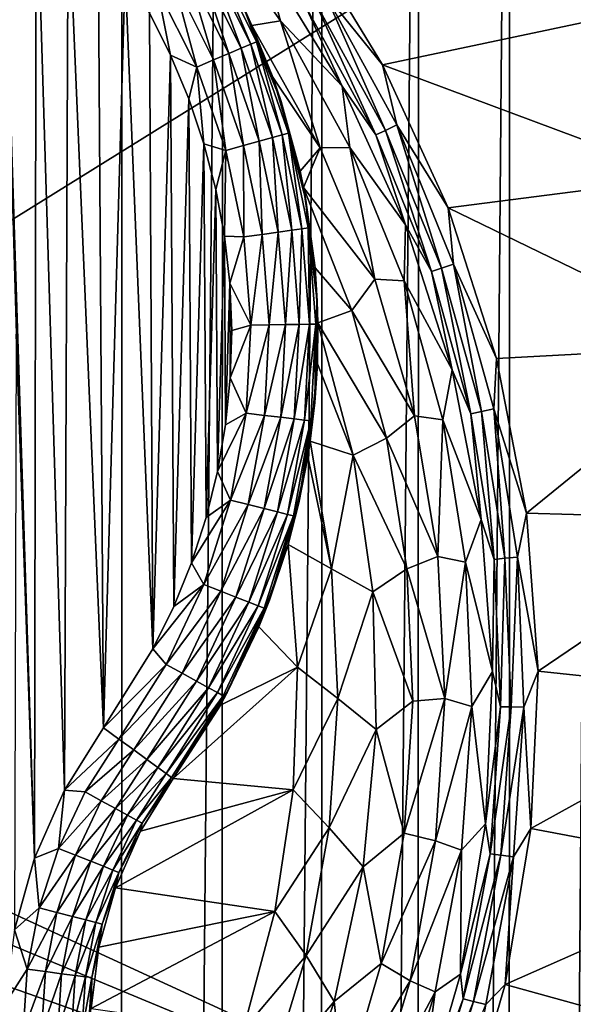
# Model space of a CAD drawing. Header units: metres. Extents: x -205 to 205, y -104 to 104.
# Tile 554 of 656: x -77.59 to -71.17, y 40.39 to 51.81. Entities that reach past the tile are written whole.
import ezdxf

# ---------------------------------------------------------------- set-up
doc = ezdxf.new("R2010")
doc.units = ezdxf.units.M
doc.layers.add('solid_01_2-CONSUMER_EHM_BOX_SW0001', color=7, linetype='CONTINUOUS')

msp = doc.modelspace()

# ---------------------------------------------------------------- linework, layer by layer
at = {"layer": 'solid_01_2-CONSUMER_EHM_BOX_SW0001'}
for points in [[(-200.010849, -74.958488), (-200.010773, 75.041512), (-0.010778, 75.04142)], [(-0.010849, -74.95858), (-200.010849, -74.958488), (-0.010778, 75.04142)], [(-91.959076, 42.820488, 75), (-76.402473, 63.637558, 75), (-185.602478, 63.645401, 75)], [(-91.959076, 42.820488, 75), (-91.220596, 42.545918, 75), (-76.402473, 63.637558, 75)], [(-91.220596, 42.545918, 75), (-90.529961, 42.169308, 75), (-76.402473, 63.637558, 75)], [(-90.529961, 42.169308, 75), (-89.900307, 41.698193, 75), (-76.402473, 63.637558, 75)], [(-89.900307, 41.698193, 75), (-89.343697, 41.141418, 75), (-76.402473, 63.637558, 75)], [(-89.343697, 41.141418, 75), (-88.872765, 40.511635, 75), (-76.402473, 63.637558, 75)], [(-88.872765, 40.511635, 75), (-88.496353, 39.820889, 75), (-76.402473, 63.637558, 75)], [(-88.496353, 39.820889, 75), (-88.221992, 39.082336, 75), (-76.402473, 63.637558, 75)], [(-88.221992, 39.082336, 75), (-88.056404, 38.315208, 75), (-76.402473, 63.637558, 75)], [(-88.056404, 38.315208, 75), (-88.001671, 37.540459, 75), (-76.402473, 63.637558, 75)], [(-88.001671, 37.540459, 75), (-76.416145, -63.561199, 75), (-76.402473, 63.637558, 75)], [(-76.416145, -63.561199, 75), (-75.237, 63.561695, 75), (-76.402473, 63.637558, 75)], [(-76.416145, -63.561199, 75), (-75.250656, -63.485584, 75), (-75.237, 63.561695, 75)], [(-75.250656, -63.485584, 75), (-74.082008, 63.333099, 75), (-75.237, 63.561695, 75)], [(-75.250656, -63.485584, 75), (-74.095612, -63.257236, 75), (-74.082008, 63.333099, 75)], [(-74.095612, -63.257236, 75), (-72.963776, 62.954468, 75), (-74.082008, 63.333099, 75)], [(-74.095612, -63.257236, 75), (-72.977303, -62.878845, 75), (-72.963776, 62.954468, 75)], [(-72.977303, -62.878845, 75), (-71.906097, 62.433506, 75), (-72.963776, 62.954468, 75)], [(-72.977303, -62.878845, 75), (-71.91951, -62.358109, 75), (-71.906097, 62.433506, 75)], [(-71.91951, -62.358109, 75), (-70.92572, 61.778858, 75), (-71.906097, 62.433506, 75)], [(-71.91951, -62.358109, 75), (-70.938995, -61.703674, 75), (-70.92572, 61.778858, 75)], [(-93.403549, 48.638783, 72), (-93.402618, 61.638783, 72), (-76.402618, 61.637558, 72)], [(-92.09169, 48.560181, 72), (-93.403549, 48.638783, 72), (-76.402618, 61.637558, 72)], [(-90.799141, 48.325825, 72), (-92.09169, 48.560181, 72), (-76.402618, 61.637558, 72)], [(-89.54319, 47.938854, 72), (-90.799141, 48.325825, 72), (-76.402618, 61.637558, 72)], [(-88.342354, 47.404858, 72), (-89.54319, 47.938854, 72), (-76.402618, 61.637558, 72)], [(-87.214264, 46.731796, 72), (-88.342354, 47.404858, 72), (-76.402618, 61.637558, 72)], [(-87.214264, 46.731796, 72), (-76.402618, 61.637558, 72), (-86.174004, 45.928665, 72)], [(-76.402618, 61.637558, 72), (-75.4561, 61.573204, 72), (-86.174004, 45.928665, 72)], [(-75.4561, 61.573204, 72), (-74.527603, 61.381626, 72), (-86.174004, 45.928665, 72)], [(-74.527603, 61.381626, 72), (-73.632462, 61.065891, 72), (-86.174004, 45.928665, 72)], [(-73.632462, 61.065891, 72), (-72.789238, 60.632545, 72), (-86.174004, 45.928665, 72)], [(-72.789238, 60.632545, 72), (-72.011803, 60.088829, 72), (-86.174004, 45.928665, 72)], [(-86.174004, 45.928665, 69.5), (-86.174004, 45.928665, 72), (-72.011803, 60.088829, 72)], [(-81.273361, 50.828602, 65.447258), (-86.174004, 45.928665, 69.5), (-72.011803, 60.088829, 72)], [(-81.273361, 50.828602, 65.447258), (-72.011803, 60.088829, 72), (-72.231377, 59.869289, 69)], [(-81.273361, 50.828602, 65.447258), (-72.231377, 59.869289, 69), (-71.694603, 59.345398, 69)], [(-86.650719, 44.391434, 63.120499), (-71.694603, 59.345398, 69), (-71.170792, 58.808552, 69)], [(-86.650719, 44.391434, 63.120499), (-81.273361, 50.828602, 65.447258), (-71.694603, 59.345398, 69)], [(-69.403122, 54.637058, 72), (-85.113419, 44.867928, 72), (-70.951218, 59.028091, 72)], [(-70.951218, 59.028091, 69), (-70.951218, 59.028091, 72), (-85.113419, 44.867928, 72)], [(-70.951218, 59.028091, 69), (-85.113419, 44.867928, 72), (-71.170792, 58.808552, 69)], [(-86.650719, 44.391434, 63.120499), (-71.170792, 58.808552, 69), (-80.26696, 49.713688, 65.42598)], [(-80.26696, 49.713688, 65.42598), (-71.170792, 58.808552, 69), (-85.113419, 44.867928, 72)], [(-69.403122, 54.637058, 72), (-69.404343, 37.637058, 72), (-85.113419, 44.867928, 72)], [(-77.416122, 42.085011, 13.5), (-77.397919, 53.640293, 13.5), (-77.799751, 54.014717, 13.5)], [(-77.63002, 48.160316, 13.5), (-77.416122, 42.085011, 13.5), (-77.799751, 54.014717, 13.5)], [(-77.416122, 42.085011, 13.5), (-77.068367, 42.872551, 13.5), (-77.397919, 53.640293, 13.5)], [(-77.068367, 42.872551, 13.5), (-77.023621, 53.23835, 13.5), (-77.397919, 53.640293, 13.5)], [(-77.068367, 42.872551, 13.5), (-76.616188, 43.595764, 13.5), (-77.023621, 53.23835, 13.5)], [(-76.616188, 43.595764, 13.5), (-76.678734, 52.810913, 13.5), (-77.023621, 53.23835, 13.5)], [(-75.526726, 53.163712, 2.474663), (-75.102898, 52.173203, 2.763489), (-74.89444, 51.740433, 2.82563)], [(-74.562675, 51.796684, 2.474663), (-75.526726, 53.163712, 2.474663), (-74.89444, 51.740433, 2.82563)], [(-74.770515, 52.548668, 2.071429), (-75.526726, 53.163712, 2.474663), (-74.562675, 51.796684, 2.474663)], [(-76.616188, 43.595764, 13.5), (-76.364998, 52.360153, 13.5), (-76.678734, 52.810913, 13.5)], [(-73.378784, 51.286385, 1.571667), (-74.335938, 52.854023, 1.571667), (-74.048157, 52.117226, 1.656628)], [(-70.651291, 51.861023, 1.571667), (-74.335938, 52.854023, 1.571667), (-73.378784, 51.286385, 1.571667)], [(-74.908218, 51.524414, 12.933442), (-75.341759, 52.556446, 12.721874), (-75.405617, 52.519207, 12.933489)], [(-75.341759, 52.556446, 12.721874), (-74.840126, 51.553146, 12.721825), (-74.993507, 51.95369, 12.5)], [(-74.908218, 51.524414, 12.933442), (-74.840126, 51.553146, 12.721825), (-75.341759, 52.556446, 12.721874)], [(-73.849327, 51.039528, 2.071429), (-74.770515, 52.548668, 2.071429), (-74.562675, 51.796684, 2.474663)], [(-74.278084, 51.97398, 1.911131), (-74.770515, 52.548668, 2.071429), (-73.849327, 51.039528, 2.071429)], [(-75.508575, 52.459164, 13.123322), (-75.645485, 52.379326, 13.281837), (-75.164032, 51.416466, 13.281806)], [(-75.405617, 52.519207, 12.933489), (-75.508575, 52.459164, 13.123322), (-75.018028, 51.478077, 13.123282)], [(-75.018028, 51.478077, 13.123282), (-75.508575, 52.459164, 13.123322), (-75.164032, 51.416466, 13.281806)], [(-74.908218, 51.524414, 12.933442), (-75.405617, 52.519207, 12.933489), (-75.018028, 51.478077, 13.123282)], [(-76.616188, 43.595764, 13.5), (-76.041534, 44.512245, 13.5), (-76.364998, 52.360153, 13.5)], [(-76.041534, 44.512245, 13.5), (-76.084, 51.888348, 13.5), (-76.364998, 52.360153, 13.5)], [(-75.645485, 52.379326, 13.281837), (-75.809448, 52.283703, 13.401071), (-75.338905, 51.342674, 13.401049)], [(-75.164032, 51.416466, 13.281806), (-75.645485, 52.379326, 13.281837), (-75.338905, 51.342674, 13.401049)], [(-75.809448, 52.283703, 13.401071), (-75.992233, 52.177109, 13.47503), (-75.533852, 51.260414, 13.475019)], [(-75.338905, 51.342674, 13.401049), (-75.809448, 52.283703, 13.401071), (-75.533852, 51.260414, 13.475019)], [(-75.992233, 52.177109, 13.47503), (-76.084, 51.888348, 13.5), (-75.83712, 51.397831, 13.5)], [(-75.533852, 51.260414, 13.475019), (-75.992233, 52.177109, 13.47503), (-75.83712, 51.397831, 13.5)], [(-74.993507, 51.95369, 12.5), (-74.89444, 51.740433, 2.82563), (-75.102898, 52.173203, 2.763489)], [(-74.173248, 52.039295, 1.771182), (-73.346031, 50.525463, 1.771182), (-74.048157, 52.117226, 1.656628)], [(-73.378784, 51.286385, 1.571667), (-74.048157, 52.117226, 1.656628), (-73.212883, 50.588642, 1.656628)], [(-73.346031, 50.525463, 1.771182), (-73.212883, 50.588642, 1.656628), (-74.048157, 52.117226, 1.656628)], [(-74.278084, 51.97398, 1.911131), (-73.457626, 50.472507, 1.911131), (-74.173248, 52.039295, 1.771182)], [(-74.278084, 51.97398, 1.911131), (-73.849327, 51.039528, 2.071429), (-73.457626, 50.472507, 1.911131)], [(-73.457626, 50.472507, 1.911131), (-73.346031, 50.525463, 1.771182), (-74.173248, 52.039295, 1.771182)], [(-76.041534, 44.512245, 13.5), (-75.83712, 51.397831, 13.5), (-76.084, 51.888348, 13.5)], [(-74.993507, 51.95369, 12.5), (-74.555397, 50.859749, 12.5), (-74.89444, 51.740433, 2.82563)], [(-74.840126, 51.553146, 12.721825), (-74.555397, 50.859749, 12.5), (-74.993507, 51.95369, 12.5)], [(-70.651291, 51.861023, 1.571667), (-73.378784, 51.286385, 1.571667), (-69.877991, 49.979111, 1.571667)], [(-74.562675, 51.796684, 2.474663), (-74.89444, 51.740433, 2.82563), (-74.10408, 50.32449, 2.826262)], [(-74.10408, 50.32449, 2.826262), (-74.89444, 51.740433, 2.82563), (-74.652657, 51.143082, 2.916096)], [(-74.555397, 50.859749, 12.5), (-74.652657, 51.143082, 2.916096), (-74.89444, 51.740433, 2.82563)], [(-73.760551, 50.32877, 2.474663), (-74.562675, 51.796684, 2.474663), (-74.10408, 50.32449, 2.826262)], [(-73.849327, 51.039528, 2.071429), (-74.562675, 51.796684, 2.474663), (-73.760551, 50.32877, 2.474663)], [(-74.908218, 51.524414, 12.933442), (-75.018028, 51.478077, 13.123282), (-74.657394, 50.442162, 13.123242)], [(-74.542557, 50.474022, 12.933396), (-74.840126, 51.553146, 12.721825), (-74.908218, 51.524414, 12.933442)], [(-74.542557, 50.474022, 12.933396), (-74.908218, 51.524414, 12.933442), (-74.657394, 50.442162, 13.123242)], [(-74.840126, 51.553146, 12.721825), (-74.471352, 50.493778, 12.721775), (-74.555397, 50.859749, 12.5)], [(-74.542557, 50.474022, 12.933396), (-74.471352, 50.493778, 12.721775), (-74.840126, 51.553146, 12.721825)], [(-76.041534, 44.512245, 13.5), (-75.801552, 45.002808, 13.5), (-75.83712, 51.397831, 13.5)], [(-75.801552, 45.002808, 13.5), (-75.625565, 50.890995, 13.5), (-75.83712, 51.397831, 13.5)], [(-75.533852, 51.260414, 13.475019), (-75.83712, 51.397831, 13.5), (-75.625565, 50.890995, 13.5)], [(-75.164032, 51.416466, 13.281806), (-75.338905, 51.342674, 13.401049), (-74.992981, 50.349049, 13.401027)], [(-75.018028, 51.478077, 13.123282), (-75.164032, 51.416466, 13.281806), (-74.810089, 50.399792, 13.281775)], [(-74.810089, 50.399792, 13.281775), (-75.164032, 51.416466, 13.281806), (-74.992981, 50.349049, 13.401027)], [(-74.657394, 50.442162, 13.123242), (-75.018028, 51.478077, 13.123282), (-74.810089, 50.399792, 13.281775)], [(-75.338905, 51.342674, 13.401049), (-75.533852, 51.260414, 13.475019), (-75.196869, 50.29248, 13.475007)], [(-74.992981, 50.349049, 13.401027), (-75.338905, 51.342674, 13.401049), (-75.196869, 50.29248, 13.475007)], [(-72.619102, 49.626202, 1.571667), (-73.378784, 51.286385, 1.571667), (-73.212883, 50.588642, 1.656628)], [(-69.877991, 49.979111, 1.571667), (-73.378784, 51.286385, 1.571667), (-72.619102, 49.626202, 1.571667)], [(-75.533852, 51.260414, 13.475019), (-75.625565, 50.890995, 13.5), (-75.450401, 50.370319, 13.5)], [(-75.196869, 50.29248, 13.475007), (-75.533852, 51.260414, 13.475019), (-75.450401, 50.370319, 13.5)], [(-74.10408, 50.32449, 2.826262), (-74.652657, 51.143082, 2.916096), (-74.335312, 50.050682, 3.084428)], [(-74.555397, 50.859749, 12.5), (-74.335312, 50.050682, 3.084428), (-74.652657, 51.143082, 2.916096)], [(-73.113312, 49.431931, 2.071429), (-73.849327, 51.039528, 2.071429), (-73.760551, 50.32877, 2.474663)], [(-73.457626, 50.472507, 1.911131), (-73.849327, 51.039528, 2.071429), (-73.113312, 49.431931, 2.071429)], [(-75.801552, 45.002808, 13.5), (-75.595955, 45.51112, 13.5), (-75.625565, 50.890995, 13.5)], [(-75.595955, 45.51112, 13.5), (-75.450401, 50.370319, 13.5), (-75.625565, 50.890995, 13.5)], [(-74.555397, 50.859749, 12.5), (-74.268257, 49.716858, 12.5), (-74.335312, 50.050682, 3.084428)], [(-74.471352, 50.493778, 12.721775), (-74.268257, 49.716858, 12.5), (-74.555397, 50.859749, 12.5)], [(-74.314682, 49.385399, 12.933351), (-74.471352, 50.493778, 12.721775), (-74.542557, 50.474022, 12.933396)], [(-74.471352, 50.493778, 12.721775), (-74.241539, 49.395855, 12.721725), (-74.268257, 49.716858, 12.5)], [(-74.314682, 49.385399, 12.933351), (-74.241539, 49.395855, 12.721725), (-74.471352, 50.493778, 12.721775)], [(-73.457626, 50.472507, 1.911131), (-72.813477, 48.887379, 1.911131), (-73.346031, 50.525463, 1.771182)], [(-73.346031, 50.525463, 1.771182), (-72.696579, 48.92728, 1.771182), (-73.212883, 50.588642, 1.656628)], [(-72.813477, 48.887379, 1.911131), (-72.696579, 48.92728, 1.771182), (-73.346031, 50.525463, 1.771182)], [(-72.619102, 49.626202, 1.571667), (-73.212883, 50.588642, 1.656628), (-72.557106, 48.974888, 1.656628)], [(-72.696579, 48.92728, 1.771182), (-72.557106, 48.974888, 1.656628), (-73.212883, 50.588642, 1.656628)], [(-75.595955, 45.51112, 13.5), (-75.426445, 46.033989, 13.5), (-75.450401, 50.370319, 13.5)], [(-75.426445, 46.033989, 13.5), (-75.312538, 49.83844, 13.5), (-75.450401, 50.370319, 13.5)], [(-75.196869, 50.29248, 13.475007), (-75.450401, 50.370319, 13.5), (-75.312538, 49.83844, 13.5)], [(-74.810089, 50.399792, 13.281775), (-74.992981, 50.349049, 13.401027), (-74.77739, 49.319248, 13.401004)], [(-74.657394, 50.442162, 13.123242), (-74.810089, 50.399792, 13.281775), (-74.589508, 49.346107, 13.281742)], [(-74.589508, 49.346107, 13.281742), (-74.810089, 50.399792, 13.281775), (-74.77739, 49.319248, 13.401004)], [(-74.542557, 50.474022, 12.933396), (-74.657394, 50.442162, 13.123242), (-74.432648, 49.368534, 13.123202)], [(-74.432648, 49.368534, 13.123202), (-74.657394, 50.442162, 13.123242), (-74.589508, 49.346107, 13.281742)], [(-74.314682, 49.385399, 12.933351), (-74.542557, 50.474022, 12.933396), (-74.432648, 49.368534, 13.123202)], [(-73.457626, 50.472507, 1.911131), (-73.113312, 49.431931, 2.071429), (-72.813477, 48.887379, 1.911131)], [(-75.196869, 50.29248, 13.475007), (-75.312538, 49.83844, 13.5), (-75.212715, 49.29821, 13.5)], [(-74.986847, 49.289303, 13.474996), (-75.196869, 50.29248, 13.475007), (-75.212715, 49.29821, 13.5)], [(-74.992981, 50.349049, 13.401027), (-75.196869, 50.29248, 13.475007), (-74.986847, 49.289303, 13.474996)], [(-74.77739, 49.319248, 13.401004), (-74.992981, 50.349049, 13.401027), (-74.986847, 49.289303, 13.474996)], [(-74.10408, 50.32449, 2.826262), (-74.335312, 50.050682, 3.084428), (-74.295753, 49.861992, 3.112764)], [(-73.467827, 48.800404, 2.826262), (-74.10408, 50.32449, 2.826262), (-74.295753, 49.861992, 3.112764)], [(-73.760551, 50.32877, 2.474663), (-74.10408, 50.32449, 2.826262), (-73.467827, 48.800404, 2.826262)], [(-73.130798, 48.779068, 2.474663), (-73.760551, 50.32877, 2.474663), (-73.467827, 48.800404, 2.826262)], [(-73.113312, 49.431931, 2.071429), (-73.760551, 50.32877, 2.474663), (-73.130798, 48.779068, 2.474663)], [(-74.268257, 49.716858, 12.5), (-74.295753, 49.861992, 3.112764), (-74.335312, 50.050682, 3.084428)], [(-69.877991, 49.979111, 1.571667), (-72.619102, 49.626202, 1.571667), (-69.321587, 48.024746, 1.571667)], [(-75.426445, 46.033989, 13.5), (-75.294327, 46.568016, 13.5), (-75.312538, 49.83844, 13.5)], [(-75.294327, 46.568016, 13.5), (-75.212715, 49.29821, 13.5), (-75.312538, 49.83844, 13.5)], [(-73.467827, 48.800404, 2.826262), (-74.295753, 49.861992, 3.112764), (-73.736969, 48.438099, 3.113388)], [(-74.162781, 48.931107, 3.245242), (-73.736969, 48.438099, 3.113388), (-74.295753, 49.861992, 3.112764)], [(-74.268257, 49.716858, 12.5), (-74.162781, 48.931107, 3.245242), (-74.295753, 49.861992, 3.112764)], [(-74.268257, 49.716858, 12.5), (-74.137291, 48.54575, 12.5), (-74.162781, 48.931107, 3.245242)], [(-74.241539, 49.395855, 12.721725), (-74.137291, 48.54575, 12.5), (-74.268257, 49.716858, 12.5)], [(-72.05735, 47.877953, 1.571667), (-72.619102, 49.626202, 1.571667), (-72.557106, 48.974888, 1.656628)], [(-69.321587, 48.024746, 1.571667), (-72.619102, 49.626202, 1.571667), (-72.05735, 47.877953, 1.571667)], [(-74.589508, 49.346107, 13.281742), (-74.77739, 49.319248, 13.401004), (-74.695702, 48.27029, 13.400982)], [(-74.505936, 48.272823, 13.281711), (-74.589508, 49.346107, 13.281742), (-74.695702, 48.27029, 13.400982)], [(-74.432648, 49.368534, 13.123202), (-74.589508, 49.346107, 13.281742), (-74.505936, 48.272823, 13.281711)], [(-74.347496, 48.27494, 13.123163), (-74.432648, 49.368534, 13.123202), (-74.505936, 48.272823, 13.281711)], [(-74.314682, 49.385399, 12.933351), (-74.432648, 49.368534, 13.123202), (-74.347496, 48.27494, 13.123163)], [(-74.228355, 48.276531, 12.933305), (-74.314682, 49.385399, 12.933351), (-74.347496, 48.27494, 13.123163)], [(-74.228355, 48.276531, 12.933305), (-74.241539, 49.395855, 12.721725), (-74.314682, 49.385399, 12.933351)], [(-74.241539, 49.395855, 12.721725), (-74.154488, 48.277515, 12.721676), (-74.137291, 48.54575, 12.5)], [(-74.228355, 48.276531, 12.933305), (-74.154488, 48.277515, 12.721676), (-74.241539, 49.395855, 12.721725)], [(-72.572823, 47.748493, 2.071429), (-73.113312, 49.431931, 2.071429), (-73.130798, 48.779068, 2.474663)], [(-72.813477, 48.887379, 1.911131), (-73.113312, 49.431931, 2.071429), (-72.572823, 47.748493, 2.071429)], [(-75.294327, 46.568016, 13.5), (-75.20047, 47.109711, 13.5), (-75.212715, 49.29821, 13.5)], [(-75.20047, 47.109711, 13.5), (-75.151443, 48.752579, 13.5), (-75.212715, 49.29821, 13.5)], [(-74.986847, 49.289303, 13.474996), (-75.212715, 49.29821, 13.5), (-75.151443, 48.752579, 13.5)], [(-74.907272, 48.267467, 13.474984), (-74.986847, 49.289303, 13.474996), (-75.151443, 48.752579, 13.5)], [(-74.77739, 49.319248, 13.401004), (-74.986847, 49.289303, 13.474996), (-74.907272, 48.267467, 13.474984)], [(-74.695702, 48.27029, 13.400982), (-74.77739, 49.319248, 13.401004), (-74.907272, 48.267467, 13.474984)], [(-74.162781, 48.931107, 3.245242), (-74.129829, 48.293106, 3.325723), (-73.736969, 48.438099, 3.113388)], [(-74.137291, 48.54575, 12.5), (-74.129829, 48.293106, 3.325723), (-74.162781, 48.931107, 3.245242)], [(-72.813477, 48.887379, 1.911131), (-72.354019, 47.239208, 1.911131), (-72.696579, 48.92728, 1.771182)], [(-72.813477, 48.887379, 1.911131), (-72.572823, 47.748493, 2.071429), (-72.354019, 47.239208, 1.911131)], [(-72.696579, 48.92728, 1.771182), (-72.233337, 47.265537, 1.771182), (-72.557106, 48.974888, 1.656628)], [(-72.354019, 47.239208, 1.911131), (-72.233337, 47.265537, 1.771182), (-72.696579, 48.92728, 1.771182)], [(-72.05735, 47.877953, 1.571667), (-72.557106, 48.974888, 1.656628), (-72.089348, 47.296955, 1.656628)], [(-72.233337, 47.265537, 1.771182), (-72.089348, 47.296955, 1.656628), (-72.557106, 48.974888, 1.656628)], [(-73.010834, 47.213326, 2.826262), (-73.467827, 48.800404, 2.826262), (-73.736969, 48.438099, 3.113388)], [(-73.130798, 48.779068, 2.474663), (-73.467827, 48.800404, 2.826262), (-73.010834, 47.213326, 2.826262)], [(-72.681602, 47.167736, 2.474663), (-73.130798, 48.779068, 2.474663), (-73.010834, 47.213326, 2.826262)], [(-72.572823, 47.748493, 2.071429), (-73.130798, 48.779068, 2.474663), (-72.681602, 47.167736, 2.474663)], [(-75.20047, 47.109711, 13.5), (-75.145309, 47.655956, 13.5), (-75.151443, 48.752579, 13.5)], [(-75.145309, 47.655956, 13.5), (-75.128952, 48.204346, 13.5), (-75.151443, 48.752579, 13.5)], [(-74.907272, 48.267467, 13.474984), (-75.151443, 48.752579, 13.5), (-75.128952, 48.204346, 13.5)], [(-74.137291, 48.54575, 12.5), (-74.164871, 47.367664, 12.5), (-74.129829, 48.293106, 3.325723)], [(-74.154488, 48.277515, 12.721676), (-74.164871, 47.367664, 12.5), (-74.137291, 48.54575, 12.5)], [(-74.129829, 48.293106, 3.325723), (-73.335037, 46.956669, 3.113388), (-73.736969, 48.438099, 3.113388)], [(-73.010834, 47.213326, 2.826262), (-73.736969, 48.438099, 3.113388), (-73.335037, 46.956669, 3.113388)], [(-74.907272, 48.267467, 13.474984), (-75.128952, 48.204346, 13.5), (-75.145309, 47.655956, 13.5)], [(-74.959442, 47.243858, 13.474974), (-74.907272, 48.267467, 13.474984), (-75.145309, 47.655956, 13.5)], [(-74.695702, 48.27029, 13.400982), (-74.907272, 48.267467, 13.474984), (-74.959442, 47.243858, 13.474974)], [(-74.749268, 47.219517, 13.40096), (-74.695702, 48.27029, 13.400982), (-74.959442, 47.243858, 13.474974)], [(-74.505936, 48.272823, 13.281711), (-74.695702, 48.27029, 13.400982), (-74.749268, 47.219517, 13.40096)], [(-74.560753, 47.197685, 13.281679), (-74.505936, 48.272823, 13.281711), (-74.749268, 47.219517, 13.40096)], [(-74.347496, 48.27494, 13.123163), (-74.505936, 48.272823, 13.281711), (-74.560753, 47.197685, 13.281679)], [(-74.403358, 47.179455, 13.123123), (-74.347496, 48.27494, 13.123163), (-74.560753, 47.197685, 13.281679)], [(-74.228355, 48.276531, 12.933305), (-74.347496, 48.27494, 13.123163), (-74.403358, 47.179455, 13.123123)], [(-74.285004, 47.165749, 12.933259), (-74.228355, 48.276531, 12.933305), (-74.403358, 47.179455, 13.123123)], [(-74.285004, 47.165749, 12.933259), (-74.211632, 47.157249, 12.721626), (-74.154488, 48.277515, 12.721676)], [(-74.285004, 47.165749, 12.933259), (-74.154488, 48.277515, 12.721676), (-74.228355, 48.276531, 12.933305)], [(-74.154488, 48.277515, 12.721676), (-74.211632, 47.157249, 12.721626), (-74.164871, 47.367664, 12.5)], [(-74.164871, 47.367664, 12.5), (-74.135574, 47.817562, 3.378458), (-74.129829, 48.293106, 3.325723)], [(-74.135574, 47.817562, 3.378458), (-73.721474, 46.757919, 3.325905), (-74.129829, 48.293106, 3.325723)], [(-74.129829, 48.293106, 3.325723), (-73.721474, 46.757919, 3.325905), (-73.335037, 46.956669, 3.113388)], [(-77.63002, 48.160316, 13.5), (-77.64856, 41.251057, 13.5), (-77.416122, 42.085011, 13.5)], [(-69.321587, 48.024746, 1.571667), (-72.05735, 47.877953, 1.571667), (-71.709457, 46.085087, 1.571667)], [(-69.321587, 48.024746, 1.571667), (-71.709457, 46.085087, 1.571667), (-68.986946, 46.009483, 1.571667)], [(-71.709457, 46.085087, 1.571667), (-72.05735, 47.877953, 1.571667), (-72.089348, 47.296955, 1.656628)], [(-74.135574, 47.817562, 3.378458), (-74.217255, 46.920246, 3.456213), (-73.721474, 46.757919, 3.325905)], [(-74.164871, 47.367664, 12.5), (-74.217255, 46.920246, 3.456213), (-74.135574, 47.817562, 3.378458)], [(-72.235458, 46.012905, 2.071429), (-72.572823, 47.748493, 2.071429), (-72.681602, 47.167736, 2.474663)], [(-72.354019, 47.239208, 1.911131), (-72.572823, 47.748493, 2.071429), (-72.235458, 46.012905, 2.071429)], [(-74.959442, 47.243858, 13.474974), (-75.145309, 47.655956, 13.5), (-75.20047, 47.109711, 13.5)], [(-74.164871, 47.367664, 12.5), (-74.350502, 46.203968, 12.5), (-74.217255, 46.920246, 3.456213)], [(-74.211632, 47.157249, 12.721626), (-74.350502, 46.203968, 12.5), (-74.164871, 47.367664, 12.5)], [(-72.233337, 47.265537, 1.771182), (-71.962326, 45.561855, 1.771182), (-72.089348, 47.296955, 1.656628)], [(-71.709457, 46.085087, 1.571667), (-72.089348, 47.296955, 1.656628), (-71.815697, 45.576672, 1.656628)], [(-71.962326, 45.561855, 1.771182), (-71.815697, 45.576672, 1.656628), (-72.089348, 47.296955, 1.656628)], [(-74.959442, 47.243858, 13.474974), (-75.20047, 47.109711, 13.5), (-75.294327, 46.568016, 13.5)], [(-75.142517, 46.235397, 13.474962), (-74.959442, 47.243858, 13.474974), (-75.294327, 46.568016, 13.5)], [(-74.749268, 47.219517, 13.40096), (-74.959442, 47.243858, 13.474974), (-75.142517, 46.235397, 13.474962)], [(-74.937202, 46.184296, 13.400938), (-74.749268, 47.219517, 13.40096), (-75.142517, 46.235397, 13.474962)], [(-74.560753, 47.197685, 13.281679), (-74.749268, 47.219517, 13.40096), (-74.937202, 46.184296, 13.400938)], [(-74.753052, 46.138454, 13.281647), (-74.560753, 47.197685, 13.281679), (-74.937202, 46.184296, 13.400938)], [(-74.403358, 47.179455, 13.123123), (-74.560753, 47.197685, 13.281679), (-74.753052, 46.138454, 13.281647)], [(-74.599304, 46.100189, 13.123083), (-74.403358, 47.179455, 13.123123), (-74.753052, 46.138454, 13.281647)], [(-74.285004, 47.165749, 12.933259), (-74.403358, 47.179455, 13.123123), (-74.599304, 46.100189, 13.123083)], [(-72.739166, 45.584263, 2.826262), (-73.010834, 47.213326, 2.826262), (-73.335037, 46.956669, 3.113388)], [(-72.681602, 47.167736, 2.474663), (-73.010834, 47.213326, 2.826262), (-72.739166, 45.584263, 2.826262)], [(-72.354019, 47.239208, 1.911131), (-72.08522, 45.549438, 1.911131), (-72.233337, 47.265537, 1.771182)], [(-72.354019, 47.239208, 1.911131), (-72.235458, 46.012905, 2.071429), (-72.08522, 45.549438, 1.911131)], [(-72.08522, 45.549438, 1.911131), (-71.962326, 45.561855, 1.771182), (-72.233337, 47.265537, 1.771182)], [(-74.483696, 46.071411, 12.933213), (-74.285004, 47.165749, 12.933259), (-74.599304, 46.100189, 13.123083)], [(-74.483696, 46.071411, 12.933213), (-74.211632, 47.157249, 12.721626), (-74.285004, 47.165749, 12.933259)], [(-74.483696, 46.071411, 12.933213), (-74.412033, 46.053574, 12.721576), (-74.211632, 47.157249, 12.721626)], [(-74.211632, 47.157249, 12.721626), (-74.412033, 46.053574, 12.721576), (-74.350502, 46.203968, 12.5)], [(-72.418816, 45.515736, 2.474663), (-72.681602, 47.167736, 2.474663), (-72.739166, 45.584263, 2.826262)], [(-72.235458, 46.012905, 2.071429), (-72.681602, 47.167736, 2.474663), (-72.418816, 45.515736, 2.474663)], [(-73.721474, 46.757919, 3.325905), (-73.0979, 45.440109, 3.113388), (-73.335037, 46.956669, 3.113388)], [(-72.739166, 45.584263, 2.826262), (-73.335037, 46.956669, 3.113388), (-73.0979, 45.440109, 3.113388)], [(-74.350502, 46.203968, 12.5), (-74.245148, 46.739063, 3.467784), (-74.217255, 46.920246, 3.456213)], [(-74.245148, 46.739063, 3.467784), (-73.972717, 45.439781, 3.45631), (-74.217255, 46.920246, 3.456213)], [(-74.217255, 46.920246, 3.456213), (-73.972717, 45.439781, 3.45631), (-73.721474, 46.757919, 3.325905)], [(-74.245148, 46.739063, 3.467784), (-74.475502, 45.722496, 3.5), (-73.972717, 45.439781, 3.45631)], [(-74.350502, 46.203968, 12.5), (-74.475502, 45.722496, 3.5), (-74.245148, 46.739063, 3.467784)], [(-73.972717, 45.439781, 3.45631), (-73.494125, 45.174973, 3.325905), (-73.721474, 46.757919, 3.325905)], [(-73.721474, 46.757919, 3.325905), (-73.494125, 45.174973, 3.325905), (-73.0979, 45.440109, 3.113388)], [(-75.142517, 46.235397, 13.474962), (-75.294327, 46.568016, 13.5), (-75.426445, 46.033989, 13.5)], [(-75.142517, 46.235397, 13.474962), (-75.426445, 46.033989, 13.5), (-75.595955, 45.51112, 13.5)], [(-75.453453, 45.258751, 13.474951), (-75.142517, 46.235397, 13.474962), (-75.595955, 45.51112, 13.5)], [(-74.937202, 46.184296, 13.400938), (-75.142517, 46.235397, 13.474962), (-75.453453, 45.258751, 13.474951)], [(-75.256401, 45.181732, 13.400916), (-74.937202, 46.184296, 13.400938), (-75.453453, 45.258751, 13.474951)], [(-74.753052, 46.138454, 13.281647), (-74.937202, 46.184296, 13.400938), (-75.256401, 45.181732, 13.400916)], [(-74.350502, 46.203968, 12.5), (-74.690819, 45.075771, 12.5), (-74.475502, 45.722496, 3.5)], [(-74.412033, 46.053574, 12.721576), (-74.690819, 45.075771, 12.5), (-74.350502, 46.203968, 12.5)], [(-75.079659, 45.112648, 13.281615), (-74.753052, 46.138454, 13.281647), (-75.256401, 45.181732, 13.400916)], [(-74.599304, 46.100189, 13.123083), (-74.753052, 46.138454, 13.281647), (-75.079659, 45.112648, 13.281615)], [(-74.932098, 45.054974, 13.123043), (-74.599304, 46.100189, 13.123083), (-75.079659, 45.112648, 13.281615)], [(-74.483696, 46.071411, 12.933213), (-74.599304, 46.100189, 13.123083), (-74.932098, 45.054974, 13.123043)], [(-74.821152, 45.011608, 12.933167), (-74.483696, 46.071411, 12.933213), (-74.932098, 45.054974, 13.123043)], [(-74.821152, 45.011608, 12.933167), (-74.412033, 46.053574, 12.721576), (-74.483696, 46.071411, 12.933213)], [(-74.821152, 45.011608, 12.933167), (-74.752373, 44.984726, 12.721526), (-74.412033, 46.053574, 12.721576)], [(-74.412033, 46.053574, 12.721576), (-74.752373, 44.984726, 12.721526), (-74.690819, 45.075771, 12.5)], [(-71.574402, 44.254543, 1.571667), (-71.709457, 46.085087, 1.571667), (-71.815697, 45.576672, 1.656628)], [(-68.986946, 46.009483, 1.571667), (-71.709457, 46.085087, 1.571667), (-71.574402, 44.254543, 1.571667)], [(-72.105972, 44.249577, 2.071429), (-72.235458, 46.012905, 2.071429), (-72.418816, 45.515736, 2.474663)], [(-72.08522, 45.549438, 1.911131), (-72.235458, 46.012905, 2.071429), (-72.105972, 44.249577, 2.071429)], [(-68.986946, 46.009483, 1.571667), (-71.574402, 44.254543, 1.571667), (-68.878448, 43.965611, 1.571667)], [(-74.813606, 44.767719, 3.5), (-74.365952, 44.301003, 3.5), (-74.475502, 45.722496, 3.5)], [(-74.690819, 45.075771, 12.5), (-74.813606, 44.767719, 3.5), (-74.475502, 45.722496, 3.5)], [(-74.475502, 45.722496, 3.5), (-74.365952, 44.301003, 3.5), (-73.972717, 45.439781, 3.45631)], [(-72.65641, 43.934776, 2.826262), (-72.739166, 45.584263, 2.826262), (-73.0979, 45.440109, 3.113388)], [(-72.418816, 45.515736, 2.474663), (-72.739166, 45.584263, 2.826262), (-72.65641, 43.934776, 2.826262)], [(-71.962326, 45.561855, 1.771182), (-71.887077, 43.838394, 1.771182), (-71.815697, 45.576672, 1.656628)], [(-71.887077, 43.838394, 1.771182), (-71.739716, 43.836418, 1.656628), (-71.815697, 45.576672, 1.656628)], [(-71.574402, 44.254543, 1.571667), (-71.815697, 45.576672, 1.656628), (-71.739716, 43.836418, 1.656628)], [(-75.453453, 45.258751, 13.474951), (-75.595955, 45.51112, 13.5), (-75.801552, 45.002808, 13.5)], [(-72.345856, 43.844555, 2.474663), (-72.418816, 45.515736, 2.474663), (-72.65641, 43.934776, 2.826262)], [(-72.105972, 44.249577, 2.071429), (-72.418816, 45.515736, 2.474663), (-72.345856, 43.844555, 2.474663)], [(-72.08522, 45.549438, 1.911131), (-72.105972, 44.249577, 2.071429), (-72.01059, 43.840054, 1.911131)], [(-72.08522, 45.549438, 1.911131), (-72.01059, 43.840054, 1.911131), (-71.962326, 45.561855, 1.771182)], [(-72.01059, 43.840054, 1.911131), (-71.887077, 43.838394, 1.771182), (-71.962326, 45.561855, 1.771182)], [(-74.365952, 44.301003, 3.5), (-73.898361, 43.936855, 3.45631), (-73.972717, 45.439781, 3.45631)], [(-73.972717, 45.439781, 3.45631), (-73.898361, 43.936855, 3.45631), (-73.494125, 45.174973, 3.325905)], [(-73.494125, 45.174973, 3.325905), (-73.028427, 43.906696, 3.113388), (-73.0979, 45.440109, 3.113388)], [(-72.65641, 43.934776, 2.826262), (-73.0979, 45.440109, 3.113388), (-73.028427, 43.906696, 3.113388)], [(-75.453453, 45.258751, 13.474951), (-75.801552, 45.002808, 13.5), (-76.041534, 44.512245, 13.5)], [(-75.887131, 44.330063, 13.474939), (-75.453453, 45.258751, 13.474951), (-76.041534, 44.512245, 13.5)], [(-75.256401, 45.181732, 13.400916), (-75.453453, 45.258751, 13.474951), (-75.887131, 44.330063, 13.474939)], [(-75.701591, 44.228401, 13.400893), (-75.256401, 45.181732, 13.400916), (-75.887131, 44.330063, 13.474939)], [(-75.079659, 45.112648, 13.281615), (-75.256401, 45.181732, 13.400916), (-75.701591, 44.228401, 13.400893)], [(-73.898361, 43.936855, 3.45631), (-73.454659, 43.576271, 3.325905), (-73.494125, 45.174973, 3.325905)], [(-73.494125, 45.174973, 3.325905), (-73.454659, 43.576271, 3.325905), (-73.028427, 43.906696, 3.113388)], [(-75.535172, 44.137215, 13.281584), (-75.079659, 45.112648, 13.281615), (-75.701591, 44.228401, 13.400893)], [(-74.932098, 45.054974, 13.123043), (-75.079659, 45.112648, 13.281615), (-75.535172, 44.137215, 13.281584)], [(-75.39624, 44.061092, 13.123003), (-74.932098, 45.054974, 13.123043), (-75.535172, 44.137215, 13.281584)], [(-74.821152, 45.011608, 12.933167), (-74.932098, 45.054974, 13.123043), (-75.39624, 44.061092, 13.123003)], [(-75.291779, 44.003853, 12.933121), (-74.821152, 45.011608, 12.933167), (-75.39624, 44.061092, 13.123003)], [(-75.291779, 44.003853, 12.933121), (-74.752373, 44.984726, 12.721526), (-74.821152, 45.011608, 12.933167)], [(-74.690819, 45.075771, 12.5), (-75.179642, 44.003529, 12.5), (-74.813606, 44.767719, 3.5)], [(-74.752373, 44.984726, 12.721526), (-75.179642, 44.003529, 12.5), (-74.690819, 45.075771, 12.5)], [(-75.291779, 44.003853, 12.933121), (-75.227036, 43.968376, 12.721477), (-74.752373, 44.984726, 12.721526)], [(-74.752373, 44.984726, 12.721526), (-75.227036, 43.968376, 12.721477), (-75.179642, 44.003529, 12.5)], [(-69.404343, 37.637058, 72), (-84.31044, 43.827557, 72), (-85.113419, 44.867928, 72)], [(-75.259789, 43.858414, 3.5), (-74.365952, 44.301003, 3.5), (-74.813606, 44.767719, 3.5)], [(-75.179642, 44.003529, 12.5), (-75.259789, 43.858414, 3.5), (-74.813606, 44.767719, 3.5)], [(-75.887131, 44.330063, 13.474939), (-76.041534, 44.512245, 13.5), (-76.616188, 43.595764, 13.5)], [(-75.887131, 44.330063, 13.474939), (-76.616188, 43.595764, 13.5), (-76.436371, 43.464684, 13.474928)], [(-75.701591, 44.228401, 13.400893), (-75.887131, 44.330063, 13.474939), (-76.436371, 43.464684, 13.474928)], [(-75.701591, 44.228401, 13.400893), (-76.436371, 43.464684, 13.474928), (-76.265411, 43.340057, 13.400871)], [(-75.535172, 44.137215, 13.281584), (-75.701591, 44.228401, 13.400893), (-76.265411, 43.340057, 13.400871)], [(-75.808105, 43.006695, 3.5), (-74.417099, 42.876011, 3.5), (-74.365952, 44.301003, 3.5)], [(-75.259789, 43.858414, 3.5), (-75.808105, 43.006695, 3.5), (-74.365952, 44.301003, 3.5)], [(-74.365952, 44.301003, 3.5), (-74.417099, 42.876011, 3.5), (-73.898361, 43.936855, 3.45631)], [(-72.186172, 42.483322, 2.071429), (-72.105972, 44.249577, 2.071429), (-72.345856, 43.844555, 2.474663)], [(-72.01059, 43.840054, 1.911131), (-72.105972, 44.249577, 2.071429), (-72.186172, 42.483322, 2.071429)], [(-71.658073, 42.429302, 1.571667), (-71.574402, 44.254543, 1.571667), (-71.739716, 43.836418, 1.656628)], [(-68.878448, 43.965611, 1.571667), (-71.574402, 44.254543, 1.571667), (-71.658073, 42.429302, 1.571667)], [(-75.535172, 44.137215, 13.281584), (-76.265411, 43.340057, 13.400871), (-76.112076, 43.228279, 13.281551)], [(-75.39624, 44.061092, 13.123003), (-75.535172, 44.137215, 13.281584), (-76.112076, 43.228279, 13.281551)], [(-75.39624, 44.061092, 13.123003), (-76.112076, 43.228279, 13.281551), (-75.984062, 43.134964, 13.122963)], [(-75.291779, 44.003853, 12.933121), (-75.39624, 44.061092, 13.123003), (-75.984062, 43.134964, 13.122963)], [(-75.291779, 44.003853, 12.933121), (-75.984062, 43.134964, 13.122963), (-75.887817, 43.064804, 12.933075)], [(-75.291779, 44.003853, 12.933121), (-75.887817, 43.064804, 12.933075), (-75.227036, 43.968376, 12.721477)], [(-75.179642, 44.003529, 12.5), (-75.828163, 43.02132, 12.721427), (-75.808105, 43.006695, 12.5)], [(-75.227036, 43.968376, 12.721477), (-75.828163, 43.02132, 12.721427), (-75.179642, 44.003529, 12.5)], [(-75.179642, 44.003529, 12.5), (-75.808105, 43.006695, 12.5), (-75.259789, 43.858414, 3.5)], [(-75.227036, 43.968376, 12.721477), (-75.887817, 43.064804, 12.933075), (-75.828163, 43.02132, 12.721427)], [(-75.259789, 43.858414, 3.5), (-75.808105, 43.006695, 12.5), (-75.808105, 43.006695, 3.5)], [(-74.417099, 42.876011, 3.5), (-73.996681, 42.43531, 3.45631), (-73.898361, 43.936855, 3.45631)], [(-73.898361, 43.936855, 3.45631), (-73.996681, 42.43531, 3.45631), (-73.454659, 43.576271, 3.325905)], [(-73.454659, 43.576271, 3.325905), (-73.127441, 42.374905, 3.113388), (-73.028427, 43.906696, 3.113388)], [(-72.65641, 43.934776, 2.826262), (-73.028427, 43.906696, 3.113388), (-73.127441, 42.374905, 3.113388)], [(-72.763672, 42.286701, 2.826262), (-72.65641, 43.934776, 2.826262), (-73.127441, 42.374905, 3.113388)], [(-72.345856, 43.844555, 2.474663), (-72.65641, 43.934776, 2.826262), (-72.763672, 42.286701, 2.826262)], [(-68.878448, 43.965611, 1.571667), (-71.658073, 42.429302, 1.571667), (-69.001678, 41.925564, 1.571667)], [(-69.404343, 37.637058, 72), (-83.637535, 42.699364, 72), (-84.31044, 43.827557, 72)], [(-72.463661, 42.175938, 2.474663), (-72.345856, 43.844555, 2.474663), (-72.763672, 42.286701, 2.826262)], [(-72.186172, 42.483322, 2.071429), (-72.345856, 43.844555, 2.474663), (-72.463661, 42.175938, 2.474663)], [(-72.01059, 43.840054, 1.911131), (-72.186172, 42.483322, 2.071429), (-72.131088, 42.133289, 1.911131)], [(-72.01059, 43.840054, 1.911131), (-72.131088, 42.133289, 1.911131), (-71.887077, 43.838394, 1.771182)], [(-72.131088, 42.133289, 1.911131), (-72.008575, 42.117577, 1.771182), (-71.887077, 43.838394, 1.771182)], [(-71.887077, 43.838394, 1.771182), (-72.008575, 42.117577, 1.771182), (-71.739716, 43.836418, 1.656628)], [(-72.008575, 42.117577, 1.771182), (-71.862389, 42.098831, 1.656628), (-71.739716, 43.836418, 1.656628)], [(-71.658073, 42.429302, 1.571667), (-71.739716, 43.836418, 1.656628), (-71.862389, 42.098831, 1.656628)], [(-76.436371, 43.464684, 13.474928), (-76.616188, 43.595764, 13.5), (-77.068367, 42.872551, 13.5)], [(-73.996681, 42.43531, 3.45631), (-73.603622, 41.984032, 3.325905), (-73.454659, 43.576271, 3.325905)], [(-73.454659, 43.576271, 3.325905), (-73.603622, 41.984032, 3.325905), (-73.127441, 42.374905, 3.113388)], [(-76.82621, 42.852814, 13.474959), (-76.436371, 43.464684, 13.474928), (-77.068367, 42.872551, 13.5)], [(-76.265411, 43.340057, 13.400871), (-76.436371, 43.464684, 13.474928), (-76.82621, 42.852814, 13.474959)], [(-76.640968, 42.750587, 13.400932), (-76.265411, 43.340057, 13.400871), (-76.82621, 42.852814, 13.474959)], [(-76.112076, 43.228279, 13.281551), (-76.265411, 43.340057, 13.400871), (-76.640968, 42.750587, 13.400932)], [(-76.474815, 42.658901, 13.281639), (-76.112076, 43.228279, 13.281551), (-76.640968, 42.750587, 13.400932)], [(-75.984062, 43.134964, 13.122963), (-76.112076, 43.228279, 13.281551), (-76.474815, 42.658901, 13.281639)], [(-76.336098, 42.582355, 13.123073), (-75.984062, 43.134964, 13.122963), (-76.474815, 42.658901, 13.281639)], [(-75.887817, 43.064804, 12.933075), (-75.984062, 43.134964, 13.122963), (-76.336098, 42.582355, 13.123073)], [(-76.231796, 42.524796, 12.933201), (-75.887817, 43.064804, 12.933075), (-76.336098, 42.582355, 13.123073)], [(-76.231796, 42.524796, 12.933201), (-75.828163, 43.02132, 12.721427), (-75.887817, 43.064804, 12.933075)], [(-76.231796, 42.524796, 12.933201), (-76.167137, 42.489113, 12.721563), (-75.828163, 43.02132, 12.721427)], [(-76.188034, 42.398136, 3.5), (-74.417099, 42.876011, 3.5), (-75.808105, 43.006695, 3.5)], [(-76.167137, 42.489113, 12.721563), (-76.188034, 42.398136, 12.5), (-75.808105, 43.006695, 12.5)], [(-75.808105, 43.006695, 3.5), (-75.808105, 43.006695, 12.5), (-76.188034, 42.398136, 12.5)], [(-76.188034, 42.398136, 3.5), (-75.808105, 43.006695, 3.5), (-76.188034, 42.398136, 12.5)], [(-75.828163, 43.02132, 12.721427), (-76.167137, 42.489113, 12.721563), (-75.808105, 43.006695, 12.5)], [(-77.136292, 42.196892, 13.47499), (-77.068367, 42.872551, 13.5), (-77.416122, 42.085011, 13.5)], [(-77.136292, 42.196892, 13.47499), (-76.82621, 42.852814, 13.474959), (-77.068367, 42.872551, 13.5)], [(-76.640968, 42.750587, 13.400932), (-76.82621, 42.852814, 13.474959), (-77.136292, 42.196892, 13.47499)], [(-76.476959, 41.74147, 3.5), (-74.628273, 41.466072, 3.5), (-74.417099, 42.876011, 3.5)], [(-76.476959, 41.74147, 3.5), (-74.417099, 42.876011, 3.5), (-76.188034, 42.398136, 3.5)], [(-74.417099, 42.876011, 3.5), (-74.628273, 41.466072, 3.5), (-73.996681, 42.43531, 3.45631)], [(-76.93969, 42.118687, 13.400993), (-76.640968, 42.750587, 13.400932), (-77.136292, 42.196892, 13.47499)], [(-76.474815, 42.658901, 13.281639), (-76.640968, 42.750587, 13.400932), (-76.93969, 42.118687, 13.400993)], [(-69.404343, 37.637058, 72), (-83.103714, 41.498451, 72), (-83.637535, 42.699364, 72)], [(-76.763344, 42.048538, 13.281727), (-76.474815, 42.658901, 13.281639), (-76.93969, 42.118687, 13.400993)], [(-76.336098, 42.582355, 13.123073), (-76.474815, 42.658901, 13.281639), (-76.763344, 42.048538, 13.281727)], [(-76.616112, 41.989971, 13.123182), (-76.336098, 42.582355, 13.123073), (-76.763344, 42.048538, 13.281727)], [(-76.231796, 42.524796, 12.933201), (-76.336098, 42.582355, 13.123073), (-76.616112, 41.989971, 13.123182)], [(-76.505386, 41.945927, 12.933328), (-76.231796, 42.524796, 12.933201), (-76.616112, 41.989971, 13.123182)], [(-76.505386, 41.945927, 12.933328), (-76.167137, 42.489113, 12.721563), (-76.231796, 42.524796, 12.933201)], [(-76.505386, 41.945927, 12.933328), (-76.436737, 41.918621, 12.721701), (-76.167137, 42.489113, 12.721563)], [(-76.167137, 42.489113, 12.721563), (-76.436737, 41.918621, 12.721701), (-76.188034, 42.398136, 12.5)], [(-76.436737, 41.918621, 12.721701), (-76.476959, 41.74147, 12.5), (-76.188034, 42.398136, 12.5)], [(-76.188034, 42.398136, 3.5), (-76.188034, 42.398136, 12.5), (-76.476959, 41.74147, 12.5)], [(-76.476959, 41.74147, 3.5), (-76.188034, 42.398136, 3.5), (-76.476959, 41.74147, 12.5)], [(-74.628273, 41.466072, 3.5), (-74.26638, 40.954918, 3.45631), (-73.996681, 42.43531, 3.45631)], [(-73.996681, 42.43531, 3.45631), (-74.26638, 40.954918, 3.45631), (-73.603622, 41.984032, 3.325905)], [(-73.603622, 41.984032, 3.325905), (-73.393768, 40.863197, 3.113388), (-73.127441, 42.374905, 3.113388)], [(-72.763672, 42.286701, 2.826262), (-73.127441, 42.374905, 3.113388), (-73.393768, 40.863197, 3.113388)], [(-72.474953, 40.738991, 2.071429), (-72.186172, 42.483322, 2.071429), (-72.463661, 42.175938, 2.474663)], [(-72.131088, 42.133289, 1.911131), (-72.186172, 42.483322, 2.071429), (-72.474953, 40.738991, 2.071429)], [(-71.956909, 40.619354, 1.571667), (-71.658073, 42.429302, 1.571667), (-71.862389, 42.098831, 1.656628)], [(-69.001678, 41.925564, 1.571667), (-71.658073, 42.429302, 1.571667), (-71.956909, 40.619354, 1.571667)], [(-73.059525, 40.661854, 2.826262), (-72.763672, 42.286701, 2.826262), (-73.393768, 40.863197, 3.113388)], [(-72.463661, 42.175938, 2.474663), (-72.763672, 42.286701, 2.826262), (-73.059525, 40.661854, 2.826262)], [(-77.36174, 41.507263, 13.475021), (-77.136292, 42.196892, 13.47499), (-77.416122, 42.085011, 13.5)], [(-76.93969, 42.118687, 13.400993), (-77.136292, 42.196892, 13.47499), (-77.36174, 41.507263, 13.475021)], [(-72.770706, 40.53159, 2.474663), (-72.463661, 42.175938, 2.474663), (-73.059525, 40.661854, 2.826262)], [(-72.474953, 40.738991, 2.071429), (-72.463661, 42.175938, 2.474663), (-72.770706, 40.53159, 2.474663)], [(-77.36174, 41.507263, 13.475021), (-77.416122, 42.085011, 13.5), (-77.64856, 41.251057, 13.5)], [(-77.156876, 41.454311, 13.401054), (-76.93969, 42.118687, 13.400993), (-77.36174, 41.507263, 13.475021)], [(-76.763344, 42.048538, 13.281727), (-76.93969, 42.118687, 13.400993), (-77.156876, 41.454311, 13.401054)], [(-76.973106, 41.406815, 13.281814), (-76.763344, 42.048538, 13.281727), (-77.156876, 41.454311, 13.401054)], [(-76.616112, 41.989971, 13.123182), (-76.763344, 42.048538, 13.281727), (-76.973106, 41.406815, 13.281814)], [(-72.131088, 42.133289, 1.911131), (-72.474953, 40.738991, 2.071429), (-72.44516, 40.451347, 1.911131)], [(-72.131088, 42.133289, 1.911131), (-72.44516, 40.451347, 1.911131), (-72.008575, 42.117577, 1.771182)], [(-72.44516, 40.451347, 1.911131), (-72.325226, 40.421787, 1.771182), (-72.008575, 42.117577, 1.771182)], [(-72.008575, 42.117577, 1.771182), (-72.325226, 40.421787, 1.771182), (-71.862389, 42.098831, 1.656628)], [(-72.325226, 40.421787, 1.771182), (-72.182129, 40.386517, 1.656628), (-71.862389, 42.098831, 1.656628)], [(-71.956909, 40.619354, 1.571667), (-71.862389, 42.098831, 1.656628), (-72.182129, 40.386517, 1.656628)], [(-76.819672, 41.367153, 13.123292), (-76.616112, 41.989971, 13.123182), (-76.973106, 41.406815, 13.281814)], [(-76.505386, 41.945927, 12.933328), (-76.616112, 41.989971, 13.123182), (-76.819672, 41.367153, 13.123292)], [(-76.704277, 41.33733, 12.933455), (-76.505386, 41.945927, 12.933328), (-76.819672, 41.367153, 13.123292)], [(-76.704277, 41.33733, 12.933455), (-76.436737, 41.918621, 12.721701), (-76.505386, 41.945927, 12.933328)], [(-76.704277, 41.33733, 12.933455), (-76.632721, 41.318832, 12.721837), (-76.436737, 41.918621, 12.721701)], [(-76.436737, 41.918621, 12.721701), (-76.632721, 41.318832, 12.721837), (-76.476959, 41.74147, 12.5)], [(-74.26638, 40.954918, 3.45631), (-73.93895, 40.420395, 3.325905), (-73.603622, 41.984032, 3.325905)], [(-73.603622, 41.984032, 3.325905), (-73.93895, 40.420395, 3.325905), (-73.393768, 40.863197, 3.113388)], [(-69.001678, 41.925564, 1.571667), (-71.956909, 40.619354, 1.571667), (-69.357864, 39.900478, 1.571667)], [(-76.66893, 41.050213, 3.5), (-74.628273, 41.466072, 3.5), (-76.476959, 41.74147, 3.5)], [(-76.632721, 41.318832, 12.721837), (-76.66893, 41.050213, 12.5), (-76.476959, 41.74147, 12.5)], [(-76.476959, 41.74147, 3.5), (-76.476959, 41.74147, 12.5), (-76.66893, 41.050213, 12.5)], [(-76.66893, 41.050213, 3.5), (-76.476959, 41.74147, 3.5), (-76.66893, 41.050213, 12.5)], [(-69.404343, 37.637058, 72), (-82.716919, 40.242447, 72), (-83.103714, 41.498451, 72)], [(-77.498978, 40.794804, 13.475053), (-77.36174, 41.507263, 13.475021), (-77.64856, 41.251057, 13.5)], [(-77.156876, 41.454311, 13.401054), (-77.36174, 41.507263, 13.475021), (-77.498978, 40.794804, 13.475053)], [(-76.759995, 40.3386, 3.5), (-74.99688, 40.088581, 3.5), (-74.628273, 41.466072, 3.5)], [(-76.759995, 40.3386, 3.5), (-74.628273, 41.466072, 3.5), (-76.66893, 41.050213, 3.5)], [(-74.628273, 41.466072, 3.5), (-74.99688, 40.088581, 3.5), (-74.26638, 40.954918, 3.45631)], [(-77.289078, 40.767941, 13.401114), (-77.156876, 41.454311, 13.401054), (-77.498978, 40.794804, 13.475053)], [(-76.973106, 41.406815, 13.281814), (-77.156876, 41.454311, 13.401054), (-77.289078, 40.767941, 13.401114)], [(-77.100792, 40.743847, 13.281901), (-76.973106, 41.406815, 13.281814), (-77.289078, 40.767941, 13.401114)], [(-76.819672, 41.367153, 13.123292), (-76.973106, 41.406815, 13.281814), (-77.100792, 40.743847, 13.281901)], [(-76.943581, 40.723728, 13.123402), (-76.819672, 41.367153, 13.123292), (-77.100792, 40.743847, 13.281901)], [(-76.704277, 41.33733, 12.933455), (-76.819672, 41.367153, 13.123292), (-76.943581, 40.723728, 13.123402)], [(-77.498978, 40.794804, 13.475053), (-77.64856, 41.251057, 13.5), (-77.758636, 40.390781, 13.5)], [(-76.825333, 40.708595, 12.93358), (-76.704277, 41.33733, 12.933455), (-76.943581, 40.723728, 13.123402)], [(-76.825333, 40.708595, 12.93358), (-76.632721, 41.318832, 12.721837), (-76.704277, 41.33733, 12.933455)], [(-76.825333, 40.708595, 12.93358), (-76.751991, 40.699207, 12.721974), (-76.632721, 41.318832, 12.721837)], [(-76.632721, 41.318832, 12.721837), (-76.751991, 40.699207, 12.721974), (-76.66893, 41.050213, 12.5)], [(-76.751991, 40.699207, 12.721974), (-76.759995, 40.3386, 12.5), (-76.66893, 41.050213, 12.5)], [(-76.66893, 41.050213, 3.5), (-76.66893, 41.050213, 12.5), (-76.759995, 40.3386, 12.5)], [(-76.759995, 40.3386, 3.5), (-76.66893, 41.050213, 3.5), (-76.759995, 40.3386, 12.5)], [(-74.99688, 40.088581, 3.5), (-74.703903, 39.515167, 3.45631), (-74.26638, 40.954918, 3.45631)], [(-74.26638, 40.954918, 3.45631), (-74.703903, 39.515167, 3.45631), (-73.93895, 40.420395, 3.325905)], [(-77.545845, 40.070744, 13.475083), (-77.498978, 40.794804, 13.475053), (-77.758636, 40.390781, 13.5)], [(-77.289078, 40.767941, 13.401114), (-77.498978, 40.794804, 13.475053), (-77.545845, 40.070744, 13.475083)], [(-73.93895, 40.420395, 3.325905), (-73.824181, 39.38979, 3.113388), (-73.393768, 40.863197, 3.113388)], [(-73.059525, 40.661854, 2.826262), (-73.393768, 40.863197, 3.113388), (-73.824181, 39.38979, 3.113388)], [(-77.334229, 40.070396, 13.401175), (-77.289078, 40.767941, 13.401114), (-77.545845, 40.070744, 13.475083)], [(-77.100792, 40.743847, 13.281901), (-77.289078, 40.767941, 13.401114), (-77.334229, 40.070396, 13.401175)], [(-77.144394, 40.070091, 13.281989), (-77.100792, 40.743847, 13.281901), (-77.334229, 40.070396, 13.401175)], [(-76.943581, 40.723728, 13.123402), (-77.100792, 40.743847, 13.281901), (-77.144394, 40.070091, 13.281989)], [(-76.98587, 40.069832, 13.123511), (-76.943581, 40.723728, 13.123402), (-77.144394, 40.070091, 13.281989)], [(-76.825333, 40.708595, 12.93358), (-76.943581, 40.723728, 13.123402), (-76.98587, 40.069832, 13.123511)], [(-76.866631, 40.069637, 12.933707), (-76.825333, 40.708595, 12.93358), (-76.98587, 40.069832, 13.123511)], [(-76.866631, 40.069637, 12.933707), (-76.751991, 40.699207, 12.721974), (-76.825333, 40.708595, 12.93358)], [(-76.866631, 40.069637, 12.933707), (-76.792664, 40.069519, 12.722111), (-76.751991, 40.699207, 12.721974)], [(-76.751991, 40.699207, 12.721974), (-76.792664, 40.069519, 12.722111), (-76.759995, 40.3386, 12.5)], [(-73.540054, 39.081741, 2.826262), (-73.059525, 40.661854, 2.826262), (-73.824181, 39.38979, 3.113388)], [(-72.770706, 40.53159, 2.474663), (-73.059525, 40.661854, 2.826262), (-73.540054, 39.081741, 2.826262)], [(-72.968224, 39.041119, 2.071429), (-72.474953, 40.738991, 2.071429), (-72.770706, 40.53159, 2.474663)], [(-72.44516, 40.451347, 1.911131), (-72.474953, 40.738991, 2.071429), (-72.968224, 39.041119, 2.071429)], [(-72.467873, 38.863914, 1.571667), (-71.956909, 40.619354, 1.571667), (-72.182129, 40.386517, 1.656628)], [(-69.357864, 39.900478, 1.571667), (-71.956909, 40.619354, 1.571667), (-72.467873, 38.863914, 1.571667)], [(-73.263, 38.932896, 2.474663), (-72.770706, 40.53159, 2.474663), (-73.540054, 39.081741, 2.826262)], [(-72.968224, 39.041119, 2.071429), (-72.770706, 40.53159, 2.474663), (-73.263, 38.932896, 2.474663)], [(-72.44516, 40.451347, 1.911131), (-72.968224, 39.041119, 2.071429), (-72.948708, 38.816105, 1.911131)], [(-72.44516, 40.451347, 1.911131), (-72.948708, 38.816105, 1.911131), (-72.325226, 40.421787, 1.771182)], [(-77.545845, 40.070744, 13.475083), (-77.758636, 40.390781, 13.5), (-77.743683, 39.525158, 13.5)], [(-74.703903, 39.515167, 3.45631), (-74.455978, 38.907089, 3.325905), (-73.93895, 40.420395, 3.325905)], [(-73.93895, 40.420395, 3.325905), (-74.455978, 38.907089, 3.325905), (-73.824181, 39.38979, 3.113388)], [(-72.948708, 38.816105, 1.911131), (-72.832916, 38.773083, 1.771182), (-72.325226, 40.421787, 1.771182)], [(-72.325226, 40.421787, 1.771182), (-72.832916, 38.773083, 1.771182), (-72.182129, 40.386517, 1.656628)]]:
    msp.add_3dface(points, dxfattribs=at)

doc.saveas('drawing.dxf')
